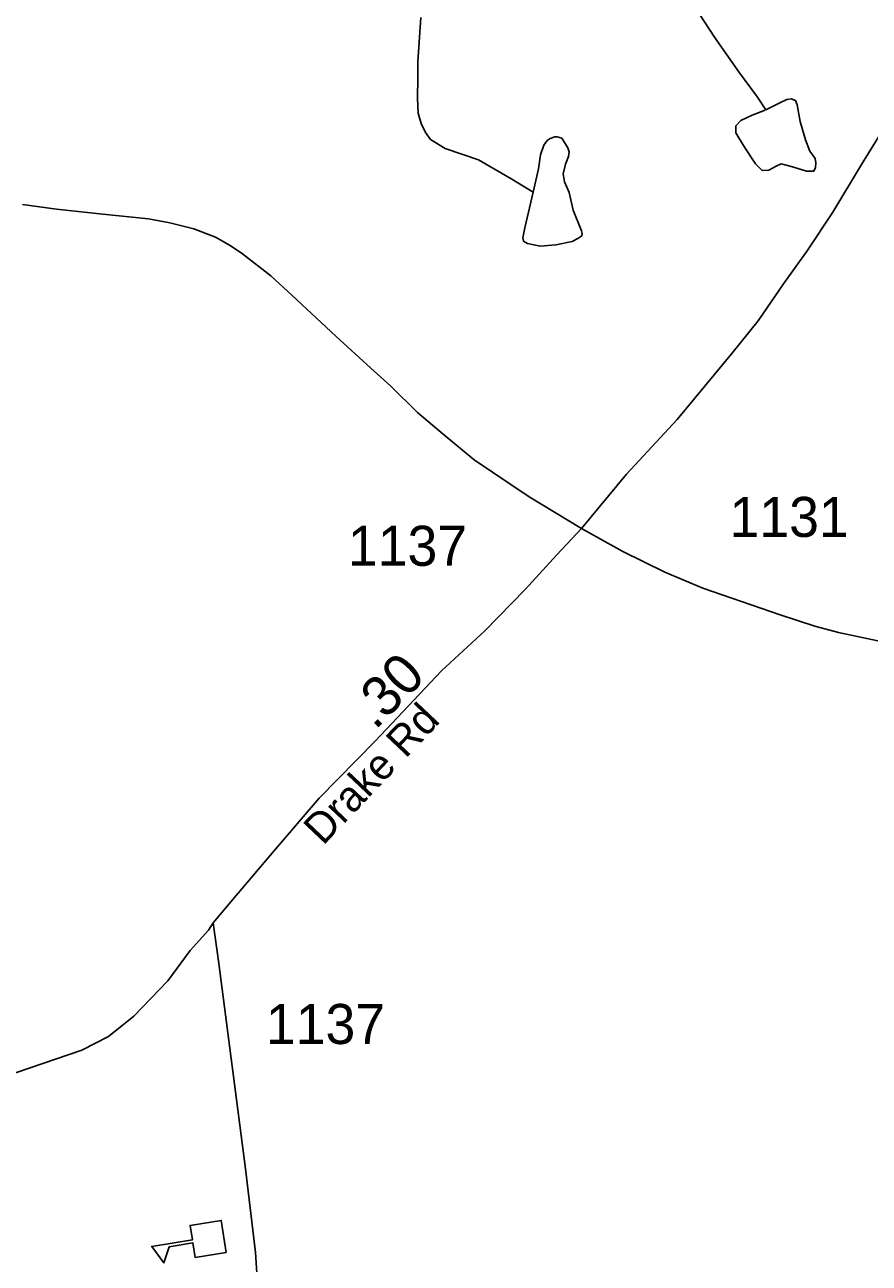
# Model space of a CAD drawing. Extents: x 1662474 to 1856135, y 779280 to 917889.
# Drawn here: x 1746482 to 1749116, y 801256 to 805121 of the extents above; entities that cross this region are included whole.
import ezdxf

# ---------------------------------------------------------------- set-up
doc = ezdxf.new("R2010")
doc.units = 0
for name, color, linetype in [('Exist Cultural Educational Facility High CELL', 7, 'Continuous'), ('Exist Hydrographic Misc Water Feature', 7, 'Continuous'), ('Exist Hydrographic Pond Under 1500 Sq Ft', 7, 'Continuous'), ('Exist Road Secondary Mileage Tenths English Label', 7, 'Continuous'), ('Exist Road Secondary Type 51 Attributed', 7, 'Continuous'), ('Exist Road Secondary Type 51 Label', 7, 'Continuous'), ('Exist Road Secondary Type 51 Number Label', 7, 'Continuous')]:
    doc.layers.add(name, color=color, linetype=linetype)

msp = doc.modelspace()

# ---------------------------------------------------------------- linework, layer by layer
at = {"layer": 'Exist Cultural Educational Facility High CELL'}
msp.add_lwpolyline([(1747110.2, 801289.4), (1747013.5, 801274), (1747006.3, 801319.5), (1746932.1, 801307.7), (1746915.5, 801257.4), (1746877.8, 801308.8), (1747004.8, 801329), (1746997.5, 801374.4), (1747094.3, 801389.8)], close=True, dxfattribs=at)
at = {"layer": 'Exist Hydrographic Misc Water Feature'}
for points in [[(1748793.4, 804855.6), (1748767, 804895), (1748711.6, 804971.4), (1748632.7, 805082.1), (1748524, 805251.1), (1748498.4, 805297.3), (1748464.8, 805361.5), (1748449.2, 805409.7), (1748435.6, 805471.9), (1748434, 805517.9), (1748440.8, 805605.8), (1748447.1, 805643.8), (1748435.6, 805703.9), (1748428.1, 805740), (1748394.2, 805780.3), (1748332.7, 805834.7), (1748257, 805877.4), (1748201.7, 805959.9), (1748184, 805998.1), (1748151, 806120.4), (1748134, 806234.5), (1748126.4, 806294.6), (1748120.9, 806344.7)], [(1747716.7, 805143.7), (1747707.7, 805005.7), (1747707.3, 804955.7), (1747706.7, 804891.7), (1747708.3, 804845.6), (1747718.2, 804813.5), (1747731.9, 804785.4), (1747747.7, 804763.3), (1747793.4, 804734.9), (1747897.2, 804700), (1748000.7, 804639.2), (1748068, 804598.8)]]:
    msp.add_lwpolyline(points, dxfattribs=at)
at = {"layer": 'Exist Hydrographic Pond Under 1500 Sq Ft'}
for points in [[(1748793.4, 804855.6), (1748836.7, 804877.3), (1748858.4, 804887.7), (1748872.8, 804890.1), (1748885.7, 804884.5), (1748891.3, 804871.6), (1748900.1, 804819.5), (1748917, 804761.7), (1748930.7, 804726.3), (1748946.7, 804703.9), (1748949.1, 804690.2), (1748948.3, 804675.8), (1748943.5, 804664.5), (1748920.2, 804664.5), (1748876.9, 804678.2), (1748840.7, 804687), (1748825.5, 804679.8), (1748803, 804667.8), (1748782.1, 804666.1), (1748761.2, 804687), (1748729.1, 804736), (1748709, 804768.1), (1748700.2, 804784.1), (1748700.2, 804805.8), (1748715.4, 804821.9), (1748750.8, 804838.7), (1748791.7, 804854.8)], [(1748068, 804598.8), (1748041.2, 804487.1), (1748035.8, 804455.9), (1748036.9, 804446.2), (1748049.8, 804438.6), (1748089.7, 804430), (1748138.3, 804434.3), (1748188.9, 804445.1), (1748207.3, 804453.7), (1748219.1, 804462.3), (1748220.2, 804469.9), (1748218.1, 804478.5), (1748192.2, 804542.1), (1748180.3, 804598.1), (1748165.2, 804630.5), (1748160.9, 804656.4), (1748168.5, 804686.5), (1748178.2, 804710.2), (1748180.3, 804724.3), (1748176, 804737.2), (1748156.6, 804767.4), (1748142.6, 804771.7), (1748135, 804771.7), (1748121, 804766.3), (1748111.3, 804759.8), (1748100.5, 804745.8), (1748090.8, 804715.6), (1748084.3, 804671.4), (1748068, 804598.8)]]:
    msp.add_lwpolyline(points, dxfattribs=at)
at = {"layer": 'Exist Road Secondary Type 51 Attributed'}
for points in [[(1749201.2, 804861.4), (1749092, 804685), (1749002, 804536.2), (1748922, 804415.4), (1748848.7, 804312.5), (1748768.9, 804197.6), (1748687.4, 804094.9), (1748516.5, 803889.3), (1748358.8, 803718.3), (1748218.2, 803549.6)], [(1746474.1, 804559.9), (1746580.4, 804545.8), (1746725.2, 804529.7), (1746867.3, 804515.1), (1746934.5, 804502.6), (1747009, 804483.9), (1747076.2, 804457.8), (1747122.8, 804432.8), (1747161.3, 804406.8), (1747249.1, 804337.5), (1747315.2, 804277.1), (1747451.9, 804149), (1747561, 804049.5), (1747624, 803993.3), (1747706.3, 803911), (1747786.5, 803843.3), (1747883.9, 803763.6), (1748055, 803648), (1748218.2, 803549.6)], [(1748218.2, 803549.6), (1748141.1, 803466.8), (1748042.6, 803358.8), (1747917, 803230), (1747781.7, 803105.2), (1747574.3, 802885), (1747400.3, 802707.2), (1747257.2, 802541), (1747129.6, 802390.3), (1747069.3, 802318.4)], [(1748218.2, 803549.6), (1748347.4, 803477.2), (1748478.1, 803413.1), (1748596.6, 803362.6), (1748838, 803279.3), (1748946.3, 803243.9), (1749020.2, 803224.1), (1749162.4, 803194.9)], [(1742814.5, 801761.9), (1743046.6, 801707.7), (1743495, 801585.7), (1743640, 801539.6), (1743750.5, 801491.8), (1743875.8, 801440.6), (1743953.3, 801417.6), (1744022.6, 801406.2), (1744131.9, 801406.2), (1744547.4, 801431.4), (1744640.5, 801450.9), (1744901.5, 801478), (1745045, 801501.1), (1745440.9, 801584.1), (1745697.8, 801645.2), (1746333.7, 801810.3), (1746659.8, 801921.5), (1746742.8, 801963.9), (1746821.9, 802027.7), (1746927.7, 802137.1), (1746998, 802232.4), (1747054.5, 802295.9), (1747069.3, 802318.4)], [(1747069.3, 802318.4), (1747086.6, 802192), (1747170.3, 801550.7), (1747201.7, 801289.3), (1747208.7, 801177.8), (1747215.6, 800801.4), (1747215.6, 800605.2), (1747229.6, 800242.7), (1747240, 799995.2), (1747236.6, 799897.7), (1747159.8, 799377.7), (1747131.9, 799259.2), (1747097.1, 799161.6), (1747051.7, 799057), (1746776.2, 798615.1), (1746723.9, 798531.5), (1746668.1, 798416.5), (1746643.7, 798308.4), (1746629.7, 798183), (1746633.2, 798085.4), (1746643.7, 797785.6), (1746626.2, 797709), (1746601.8, 797635.8), (1746514, 797535.2)]]:
    msp.add_lwpolyline(points, dxfattribs=at)

# ---------------------------------------------------------------- texts
at = {"layer": 'Exist Road Secondary Mileage Tenths English Label'}
msp.add_text('.30', height=125, rotation=45.6346, dxfattribs=at).set_placement((1747574.6, 802918))
at = {"layer": 'Exist Road Secondary Type 51 Label'}
msp.add_text('Drake Rd', height=95, rotation=46.5507, dxfattribs=at).set_placement((1747412, 802557.5))
at = {"layer": 'Exist Road Secondary Type 51 Number Label'}
for s, p in [('1131', (1748680.1, 803522.8)), ('1137', (1747489.7, 803432.7)), ('1137', (1747233.8, 801940.3))]:
    msp.add_text(s, height=125, dxfattribs=at).set_placement(p)

doc.saveas('drawing.dxf')
